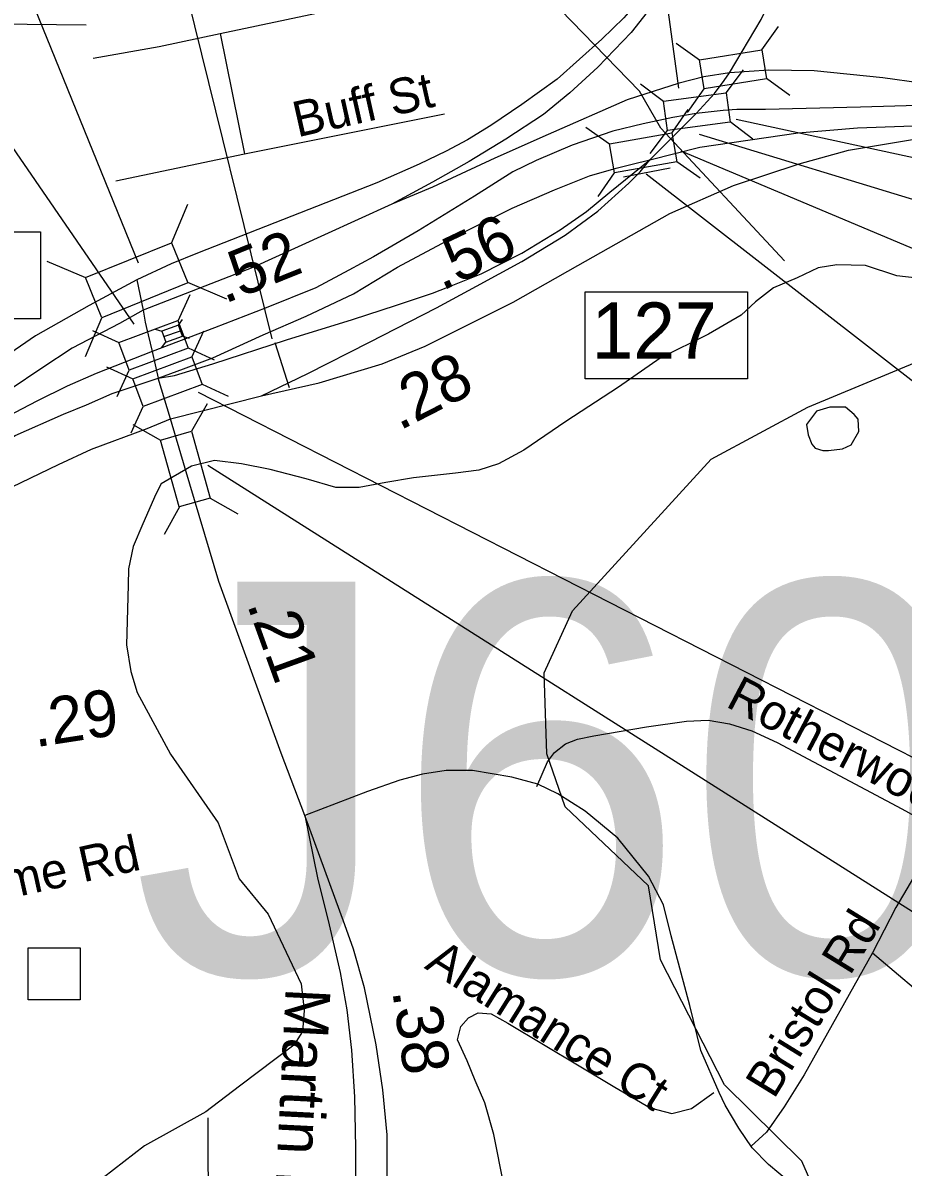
# Model space of a CAD drawing. Extents: x 1662474 to 1856135, y 779280 to 917889.
# Drawn here: x 1770787 to 1773144, y 833837 to 836899 of the extents above; entities that cross this region are included whole.
import ezdxf

# ---------------------------------------------------------------- set-up
doc = ezdxf.new("R2010")
doc.units = 0
for name, color, linetype in [('Exist Hydrographic Creek Single Shore', 7, 'Continuous'), ('Exist Hydrographic Misc Water Feature', 7, 'Continuous'), ('Exist Hydrographic Pond Under 1500 Sq Ft', 7, 'Continuous'), ('Exist Road Non-System Structure Non-Sys Other Attributed CELL', 7, 'Continuous'), ('Exist Road Non-System Structure Non-Sys Other Number Label', 7, 'Continuous'), ('Exist Road Non-System Type 51', 7, 'Continuous'), ('Exist Road Non-System Type 51 Label', 7, 'Continuous'), ('Exist Road Primary Interstate Divided Center Attributed', 7, 'Continuous'), ('Exist Road Primary Interstate Interchange CELL', 7, 'Continuous'), ('Exist Road Primary Interstate Mileage Hundredths English Label', 7, 'Continuous'), ('Exist Road Primary Interstate Ramp 1 Lane Attributed', 7, 'Continuous'), ('Exist Road Primary Interstate Structure Ovrhead Sign CELL', 7, 'Continuous'), ('Exist Road Primary Interstate Structure Standard Bridge CELL', 7, 'Continuous'), ('Exist Road Primary Interstate Structure Standard Bridge Number Label', 7, 'Continuous'), ('Exist Road Primary US Attributed', 7, 'Continuous'), ('Exist Road Primary US Divided Attributed', 7, 'Continuous'), ('Exist Road Primary US Label', 7, 'Continuous'), ('Exist Road Primary US Mileage Hundredths English Label', 7, 'Continuous'), ('Exist Road Primary US Structure Standard Bridge CELL', 7, 'Continuous'), ('Exist Road Primary US Structure Standard Bridge Number Label', 7, 'Continuous'), ('Exist Road Secondary Type 51 Attributed', 7, 'Continuous')]:
    doc.layers.add(name, color=color, linetype=linetype)

msp = doc.modelspace()

# ---------------------------------------------------------------- linework, layer by layer
at = {"layer": 'Exist Hydrographic Creek Single Shore'}
for points in [[(1773306.8, 836201.9), (1773127.2, 836222.6), (1773043.8, 836250.2), (1772967.1, 836251.5), (1772916.8, 836243.4), (1772860.2, 836217.1), (1772797.2, 836189.8), (1772749.2, 836152.8), (1772710.9, 836117.1), (1772623.5, 836066.5), (1772493.4, 836002.2), (1772382.4, 835924.2), (1772241.1, 835832.4), (1772129, 835755.7), (1772060.8, 835718.7), (1772008.4, 835702.2), (1771945.6, 835694.3), (1771833.2, 835681.7), (1771759.5, 835669.4), (1771688.1, 835655.7), (1771625.1, 835655.4), (1771545.9, 835679.1), (1771449.5, 835703.8), (1771373.1, 835718.7), (1771300.8, 835728.4), (1771238.8, 835713.2), (1771157.9, 835665.4), (1771143, 835637.9), (1771108.6, 835558.6), (1771082.9, 835498.2), (1771070.5, 835437.9), (1771069, 835394.1), (1771064.8, 835235)], [(1771064.8, 835235), (1771076, 835162.8), (1771093.6, 835106.6), (1771182.9, 834942.1), (1771309.9, 834758.4), (1771366.4, 834607.9), (1771444.5, 834513.5), (1771532, 834327.4), (1771540.4, 834256), (1771535.9, 834199.6), (1771512.5, 834163.1), (1771367.4, 834053.1), (1771277.1, 833984.6), (1771112.8, 833893.3), (1770808.9, 833657.6)]]:
    msp.add_lwpolyline(points, dxfattribs=at)
at = {"layer": 'Exist Hydrographic Misc Water Feature'}
for points in [[(1772826.2, 836262.6), (1772495, 836617.2), (1772438, 836716.9), (1772016, 837152.2), (1771794.2, 837465.3), (1771244, 838559.7), (1771230.1, 838917.6), (1771067, 839377.2), (1770936, 839629.4), (1770878, 839696.2), (1770478.9, 839815.9), (1770380.1, 839877.1), (1770380.1, 839959.1), (1770413.9, 840027.3), (1770399, 840126.1), (1770307.9, 840328.2), (1769787.9, 840929.6), (1769549, 841259.5)], [(1773067.1, 832879.3), (1772992.1, 833154.1), (1772938.1, 833703.3), (1772873.1, 833852.4), (1772666.2, 834056.8), (1772494.2, 834391.8), (1772462.2, 834589.4), (1772239.1, 834800.8), (1772190.1, 834942.9), (1772183.1, 835159.7), (1772259.2, 835325.5), (1772630.1, 835731.6), (1772889.1, 835870.7), (1773265.2, 836027.1), (1773516.2, 836081.1), (1773550.2, 836106.6)], [(1771202.6, 833139.2), (1771285.2, 833392.5), (1771283.1, 833968.8)]]:
    msp.add_lwpolyline(points, dxfattribs=at)
at = {"layer": 'Exist Hydrographic Pond Under 1500 Sq Ft'}
msp.add_lwpolyline([(1772990.2, 835870.4), (1772948.2, 835870.4), (1772912.6, 835859.9), (1772895.8, 835839), (1772885.3, 835824.3), (1772889.5, 835797), (1772900, 835771.8), (1772908.4, 835761.3), (1772929.3, 835755), (1772944, 835755), (1772981.8, 835759.2), (1773004.9, 835769.7), (1773025.9, 835805.4), (1773023.8, 835839), (1773013.3, 835851.5), (1772990.2, 835870.4)], dxfattribs=at)
at = {"layer": 'Exist Road Non-System Structure Non-Sys Other Attributed CELL'}
msp.add_lwpolyline([(1770801.9, 834423.3), (1770940.9, 834423.3), (1770940.9, 834284.2), (1770801.9, 834284.2)], close=True, dxfattribs=at)
at = {"layer": 'Exist Road Non-System Type 51'}
for p, q in [((1770956.9, 836893.5), (1770535.6, 836898.4)), ((1771315.6, 836871.2), (1771380.8, 836548.9)), ((1771380.8, 836548.9), (1771915.9, 836656.2)), ((1771036.6, 836476.2), (1771380.8, 836548.9))]:
    msp.add_line(p, q, dxfattribs=at)
for points in [[(1771315.6, 836871.2), (1772301.1, 837080.1), (1772350.2, 837102.7)], [(1770975.5, 836805), (1771151.9, 836836.2), (1771315.6, 836871.2)], [(1772163.4, 834855.2), (1772191.8, 834921.6), (1772210.6, 834946.2), (1772240.6, 834969.9), (1772271.9, 834982.5), (1772316.4, 834990.6), (1772457.1, 835014.8), (1772564.1, 835029.8), (1772622.4, 835032.6), (1772679.4, 835022.9), (1772739, 835004), (1772806.6, 834972.8), (1773141.1, 834795.6), (1773249.5, 834736)], [(1773249.5, 834736), (1773192.5, 834646.5), (1773124.9, 834531.9), (1773062.6, 834409.8)], [(1773062.6, 834409.8), (1772879.6, 834083.2), (1772825.6, 833997.8), (1772778.1, 833930), (1772737.4, 833892.5)], [(1773062.6, 834409.8), (1773241.4, 834258.1), (1773693.6, 833858.6)], [(1772275.8, 832531.6), (1772320.4, 832600.7), (1772331.4, 832647.9), (1772321.6, 832689.6), (1772263.6, 832879.4), (1772224.4, 833055.5), (1772184.9, 833237.1), (1772048.1, 833923.4), (1772023.8, 834008.8), (1771998.1, 834068.4), (1771976.5, 834121.4), (1771950.9, 834176.8), (1771960.2, 834213.2), (1771980.5, 834236.4), (1772006.1, 834249.9), (1772041.4, 834247.1), (1772086.2, 834221.4), (1772371.9, 834050.8), (1772466.9, 833995.6), (1772524.9, 833980.4), (1772577.9, 833993.8), (1772637.4, 834036)]]:
    msp.add_lwpolyline(points, dxfattribs=at)
at = {"layer": 'Exist Road Primary Interstate Divided Center Attributed'}
for points in [[(1773998.9, 836712.3), (1773710.2, 836695.2), (1773543.4, 836688.8), (1773398, 836684.5), (1773030.2, 836673.8), (1772775.7, 836667.4), (1772698.7, 836667.4), (1772662.4, 836665.3), (1772589.7, 836656.7)], [(1772589.7, 836656.7), (1772527.6, 836646), (1772448.5, 836628.9), (1772367.3, 836609.6), (1772258.2, 836572.2), (1772161.6, 836531.5), (1772099, 836500.5), (1771996.1, 836436), (1771845.5, 836342.7), (1771726, 836273.4), (1771660, 836237.6), (1771571.7, 836190.2), (1771439.1, 836136.7), (1771300.1, 836083.3), (1771133.7, 836019.7)], [(1772465.6, 836532.6), (1772600.3, 836566.8), (1772863.4, 836605.3), (1773021.6, 836618.2), (1773691, 836642.8)], [(1771149.4, 835948.6), (1771217.3, 835973.1), (1771295.7, 836003.1), (1771430.6, 836064), (1771546.1, 836114.3), (1771672.2, 836174.2), (1771790.8, 836245.2), (1771936, 836323.3), (1772097.8, 836403.1), (1772211.1, 836452.4), (1772304.4, 836490.1), (1772375.8, 836510.1), (1772418.6, 836520.8), (1772465.6, 836532.6)], [(1771133.7, 836019.7), (1770984, 835961), (1770906.1, 835926.9), (1770825.1, 835887.1), (1770727.7, 835835.7), (1770586, 835748), (1770499.2, 835687.4), (1770436.1, 835636), (1770374.2, 835581.5), (1770289.5, 835505.4), (1770203.2, 835415)], [(1769999.9, 834996.2), (1770056.6, 835108.2), (1770100.7, 835176.8), (1770140.7, 835233.5), (1770213.6, 835333.1), (1770245.9, 835368.6), (1770336.8, 835465.1), (1770434, 835549.4), (1770596.6, 835673.5), (1770709.3, 835760), (1770766.8, 835794.5), (1770896, 835852.2), (1770957.3, 835876.6), (1771026.7, 835907.8), (1771149.4, 835948.6)]]:
    msp.add_lwpolyline(points, dxfattribs=at)
at = {"layer": 'Exist Road Primary Interstate Interchange CELL'}
for points in [[(1770399.5, 836340.1), (1770834.5, 836340.1), (1770834.5, 836106.9), (1770399.5, 836106.9)], [(1772292.5, 836179.4), (1772727.4, 836179.4), (1772727.4, 835946.2), (1772292.5, 835946.2)]]:
    msp.add_lwpolyline(points, close=True, dxfattribs=at)
at = {"layer": 'Exist Road Primary Interstate Ramp 1 Lane Attributed'}
for points in [[(1772664.5, 837284.7), (1772632.4, 837192.7), (1772585.4, 837109.3), (1772478.5, 836953.1), (1772416.4, 836873.9), (1772326.6, 836780.8), (1772251.8, 836712.3), (1772181.2, 836654.6), (1772080.7, 836588.2), (1771982.3, 836528.3), (1771883.9, 836472.7), (1771774.9, 836413.8)], [(1772679.5, 836765.8), (1772611, 836755.1), (1772544.7, 836738), (1772405.7, 836693.1), (1772194, 836601.1), (1772050.8, 836536.9), (1771883.9, 836459.8), (1771774.9, 836413.8)], [(1773998.9, 836712.3), (1773806.5, 836716.6), (1773504.9, 836709.1), (1773398, 836711.3), (1773295.4, 836724.1), (1773090.1, 836751.9), (1772906.2, 836771.2), (1772784.3, 836773.3), (1772679.5, 836765.8)], [(1771426.3, 835901.4), (1771580.3, 835935.6), (1771749.2, 835987), (1771864.7, 836034), (1772099.9, 836151.7), (1772273.2, 836250.2), (1772519.1, 836389.2), (1772690.2, 836464.1), (1772865.5, 836521.9), (1772998.1, 836558.3), (1773169.2, 836587.2), (1773306.1, 836602.1), (1773522.1, 836615), (1773691, 836642.8)], [(1771924.9, 836191.9), (1772014.1, 836227.7), (1772123.5, 836283.3), (1772226.1, 836345.4), (1772296.7, 836394.6), (1772358.7, 836445.9), (1772465.6, 836532.6)], [(1771774.9, 836413.8), (1771595.2, 836332.5), (1771402.8, 836244.8), (1771109.8, 836130.3)], [(1771149.4, 835948.6), (1771193.7, 835955.7), (1771295.9, 835987), (1771492.9, 836051.2), (1771669.5, 836105.3), (1771787.7, 836144.2), (1771884.2, 836175.6), (1771924.9, 836191.9)], [(1771109.8, 836130.3), (1771045.6, 836095), (1770919.5, 836028.7), (1770838.2, 835975.2), (1770753.6, 835918.1), (1770657.5, 835840.1), (1770591.9, 835788.8), (1770510.7, 835721.5), (1770428.8, 835651.9), (1770345.8, 835576.2), (1770239.7, 835473), (1770203.2, 835415)]]:
    msp.add_lwpolyline(points, dxfattribs=at)
at = {"layer": 'Exist Road Primary Interstate Structure Ovrhead Sign CELL'}
for p, q in [((1771454.8, 836053.5), (1770422.4, 840226.4)), ((1772395.8, 836487.4), (1772520, 836511.4)), ((1772456.6, 836495.5), (1774821.8, 834655.7)), ((1771462.3, 836043.9), (1771500.3, 835923.3))]:
    msp.add_line(p, q, dxfattribs=at)
at = {"layer": 'Exist Road Primary Interstate Structure Standard Bridge CELL'}
for p, q in [((1772765.6, 836827.3), (1772810.7, 836890)), ((1772536.1, 836845.5), (1772598.8, 836800.4)), ((1772670.2, 836712), (1772717, 836773.4)), ((1772441.3, 836736.3), (1772502.7, 836689.6)), ((1772778.1, 836751.2), (1772840.8, 836706.1)), ((1772566.5, 836659.8), (1772611.5, 836722.5)), ((1772524.6, 836604.6), (1772569, 836667.8)), ((1772294.9, 836620.3), (1772358, 836575.9)), ((1772466.7, 836549.9), (1772513.4, 836611.4)), ((1772680.7, 836635.5), (1772742.1, 836588.8)), ((1772537.9, 836528.6), (1772601, 836484.3)), ((1772327.3, 836435), (1772371.6, 836498.1)), ((1771202.8, 836102.1), (1771234.9, 836172.2)), ((1771204, 836090.3), (1771214.8, 836105.7)), ((1770974.1, 836075.7), (1771044.2, 836043.5)), ((1771141.1, 836079.8), (1771159.2, 836074.5)), ((1771164.4, 836059.6), (1771209.2, 836075.4)), ((1771214.4, 836060.8), (1771232.5, 836055.6)), ((1771240, 836005), (1771272.1, 836075.2)), ((1771158.8, 836029.3), (1771169.7, 836044.7)), ((1771229.6, 836029.8), (1771299.8, 835997.6)), ((1771011.3, 835978.4), (1771081.5, 835946.3)), ((1771039.6, 835899.4), (1771071.7, 835969.5)), ((1771267, 835932.7), (1771337.2, 835900.6)), ((1771077, 835802.1), (1771109.1, 835872.3))]:
    msp.add_line(p, q, dxfattribs=at)
for points in [[(1772598.8, 836800.4), (1772765.6, 836827.7), (1772778.3, 836749.8), (1772611.5, 836722.5)], [(1772502.7, 836689.6), (1772670.2, 836712.4), (1772680.8, 836634.1), (1772513.4, 836611.4)], [(1772358, 836575.9), (1772524.5, 836605), (1772538.1, 836527.2), (1772371.6, 836498.1)], [(1771044.2, 836043.5), (1771202.6, 836102.4), (1771230.1, 836028.4), (1771071.7, 835969.5)], [(1771169.7, 836044.7), (1771214.5, 836060.5), (1771203.9, 836090.3), (1771159.2, 836074.5)], [(1771081.5, 835946.3), (1771239.9, 836005.3), (1771267.5, 835931.4), (1771109.1, 835872.3)]]:
    msp.add_lwpolyline(points, close=True, dxfattribs=at)
at = {"layer": 'Exist Road Primary Interstate Structure Standard Bridge Number Label'}
for p, q in [((1772543.8, 836724.4), (1772042.4, 840388.4)), ((1772697.4, 836641.3), (1775367.7, 836064.9)), ((1772549.4, 836556.8), (1775388.4, 835362.1)), ((1771256.6, 835910.6), (1774640.9, 834181.4))]:
    msp.add_line(p, q, dxfattribs=at)
at = {"layer": 'Exist Road Primary US Attributed'}
msp.add_line((1771133.7, 836019.7), (1771149.4, 835948.6), dxfattribs=at)
for points in [[(1771092.7, 836211.2), (1771109.8, 836130.3), (1771114.4, 836098.3), (1771117.2, 836086.6), (1771133.7, 836019.7)], [(1771182.5, 835839.3), (1771149.4, 835948.6)], [(1771221.6, 835707), (1771182.5, 835839.3)], [(1771542.7, 834777.7), (1771478.6, 834944.8), (1771312.4, 835404), (1771221.6, 835707)]]:
    msp.add_lwpolyline(points, dxfattribs=at)
at = {"layer": 'Exist Road Primary US Divided Attributed'}
for points in [[(1772679.5, 836765.8), (1772763.9, 836908.7), (1772814.6, 837012.4), (1772838.2, 837084), (1772876.5, 837225), (1772882.7, 837278.7), (1772891.3, 837350.3), (1772897.9, 837470.9), (1772904.5, 837637.6), (1772913.3, 837813), (1772913.3, 837927), (1772926.3, 838128.2), (1772935, 838514.3), (1772948.2, 838753.3), (1772959.9, 838942.4), (1772971.5, 839131.3), (1772982.5, 839463.9), (1772984.8, 839550.7), (1772988.2, 839661.1)], [(1772664.5, 837284.7), (1772537.4, 837090), (1772453, 836978), (1772396.1, 836912.8), (1772337.3, 836855.7), (1772217.6, 836748.7), (1772122.9, 836680.8), (1772040.1, 836624.6), (1771977.7, 836586.6), (1771920.3, 836556.1), (1771848, 836520.8), (1771734.8, 836471.7), (1771254.9, 836283.1), (1771184.5, 836254.3), (1771092.7, 836211.2)], [(1772589.7, 836656.7), (1772638.9, 836710.8), (1772665.3, 836745.3), (1772679.5, 836765.8)], [(1772465.6, 836532.6), (1772561.7, 836628.5), (1772589.7, 836656.7)], [(1771426.3, 835901.4), (1771550.3, 835961.3), (1771715, 836044.7), (1771894.6, 836136.7), (1772001.6, 836194.5), (1772123.5, 836260.8), (1772238.9, 836331.5), (1772326.6, 836395.7), (1772410, 836470.5), (1772440, 836500.5), (1772465.6, 836532.6)], [(1771092.7, 836211.2), (1770964.4, 836143.2), (1770821.1, 836061.9), (1770659.9, 835951.2), (1770539.9, 835857.8), (1770401.4, 835737), (1770297.1, 835635), (1770173.1, 835485.2), (1770100.4, 835382.5), (1769880.2, 835001.6), (1769784.5, 834790.7)], [(1771182.5, 835839.3), (1771426.3, 835901.4)], [(1769999.9, 834996.2), (1770162.4, 835214.5), (1770209.8, 835278.2), (1770268.3, 835346.4), (1770344.2, 835415.6), (1770406.2, 835464.9), (1770493.9, 835524.8), (1770590.1, 835578.3), (1770682.1, 835621.1), (1770883.1, 835717.4), (1770970.8, 835758), (1771120.5, 835813.6), (1771182.5, 835839.3)], [(1771542.7, 834777.7), (1771575.9, 834610.8), (1771607.3, 834485.1), (1771636.5, 834357.3), (1771654.5, 834257.3), (1771667.6, 834150), (1771675.4, 834024.3), (1771678, 833888.1), (1771678, 833733.6), (1771685.9, 833329.4), (1771678.8, 832884.3)], [(1771763, 832796.7), (1771763, 833448.4), (1771763, 833923.3), (1771750.9, 834043.1), (1771733.6, 834164.2), (1771702.1, 834316.6), (1771672.6, 834419.5), (1771649, 834485.5), (1771542.7, 834777.7)]]:
    msp.add_lwpolyline(points, dxfattribs=at)
at = {"layer": 'Exist Road Primary US Mileage Hundredths English Label'}
msp.add_line((1772598.2, 836601.8), (1773829.8, 836226.2), dxfattribs=at)
at = {"layer": 'Exist Road Primary US Structure Standard Bridge CELL'}
for p, q in [((1771185.3, 836310.2), (1771229.4, 836414.4)), ((1770851.1, 836261.6), (1770955.4, 836217.5)), ((1771227.8, 836205.3), (1771332.1, 836161.2)), ((1770954.8, 836006), (1770998.9, 836110.2)), ((1771280.7, 835880.1), (1771239.1, 835806.1)), ((1771081.5, 835824.3), (1771155.5, 835782.7)), ((1771288.9, 835626.9), (1771362.8, 835585.3)), ((1771207.1, 835604.1), (1771165.5, 835530.1))]:
    msp.add_line(p, q, dxfattribs=at)
for points in [[(1770955.4, 836217.5), (1771185.1, 836310.7), (1771228.6, 836203.4), (1770998.9, 836110.2)], [(1771239.1, 835806.1), (1771289.2, 835627.1), (1771205.6, 835603.6), (1771155.5, 835782.7)]]:
    msp.add_lwpolyline(points, close=True, dxfattribs=at)
at = {"layer": 'Exist Road Primary US Structure Standard Bridge Number Label'}
for p, q in [((1771085.2, 836092.7), (1768802.4, 839416.4)), ((1771096.7, 836255.9), (1769895.9, 839213.9)), ((1771282.5, 835715.8), (1774774.1, 833504.1))]:
    msp.add_line(p, q, dxfattribs=at)
at = {"layer": 'Exist Road Secondary Type 51 Attributed'}
msp.add_lwpolyline([(1772839.1, 833797.1), (1772784.1, 833843.8), (1772739.6, 833888.5), (1772704, 833940.5), (1772667.3, 834002.2), (1772652, 834036), (1772602.9, 834148.8), (1772572.9, 834268.8), (1772522.9, 834455.5), (1772502.9, 834538.9), (1772462.8, 834615.5), (1772380.2, 834717.5), (1772292.7, 834788.9), (1772219.4, 834835.5), (1772165.7, 834861.2), (1772096.4, 834880.4), (1771991.2, 834897.8), (1771920.9, 834897.8), (1771857.7, 834888.5), (1771796.8, 834872.1), (1771710.1, 834841.6), (1771542.7, 834777.7)], dxfattribs=at)

# ---------------------------------------------------------------- texts
at = {"layer": 'Exist Road Non-System Structure Non-Sys Other Number Label'}
msp.add_text('J601', height=1049.86, dxfattribs=at).set_placement((1771079.8, 834353.7))
at = {"layer": 'Exist Road Non-System Type 51 Label'}
for s, rotation, p in [('Buff St', 12.6302, (1771522.3, 836592.9)), ('Rotherwood Rd', 332.2639, (1772666.1, 835070.9)), ('Broome Rd', 12.4263, (1770479.8, 834495.3)), ('Bristol Rd', 58.3811, (1772798.2, 834016.3)), ('Alamance Ct', 327.9788, (1771860, 834370.1))]:
    msp.add_text(s, height=95, rotation=rotation, dxfattribs=at).set_placement(p)
at = {"layer": 'Exist Road Primary Interstate Interchange CELL'}
msp.add_text('127', height=150, dxfattribs=at).set_placement((1772310.1, 836001))
at = {"layer": 'Exist Road Primary Interstate Mileage Hundredths English Label'}
for s, rotation, p in [('.56', 25.4007, (1771909.3, 836180.8)), ('.52', 21.9721, (1771327.3, 836146.7)), ('.29', 8.7548, (1770820.5, 834960.1))]:
    msp.add_text(s, height=125, rotation=rotation, dxfattribs=at).set_placement(p)
at = {"layer": 'Exist Road Primary US Label'}
msp.add_text('Martin Luther King Jr Dr', height=120, rotation=267.0952, dxfattribs=at).set_placement((1771491.3, 834318.1))
at = {"layer": 'Exist Road Primary US Mileage Hundredths English Label'}
for s, rotation, p in [('.28', 27.1215, (1771795.6, 835807)), ('.21', 289.9068, (1771386.5, 835343.1)), ('.38', 278.1229, (1771776.2, 834308.2))]:
    msp.add_text(s, height=125, rotation=rotation, dxfattribs=at).set_placement(p)

doc.saveas('drawing.dxf')
